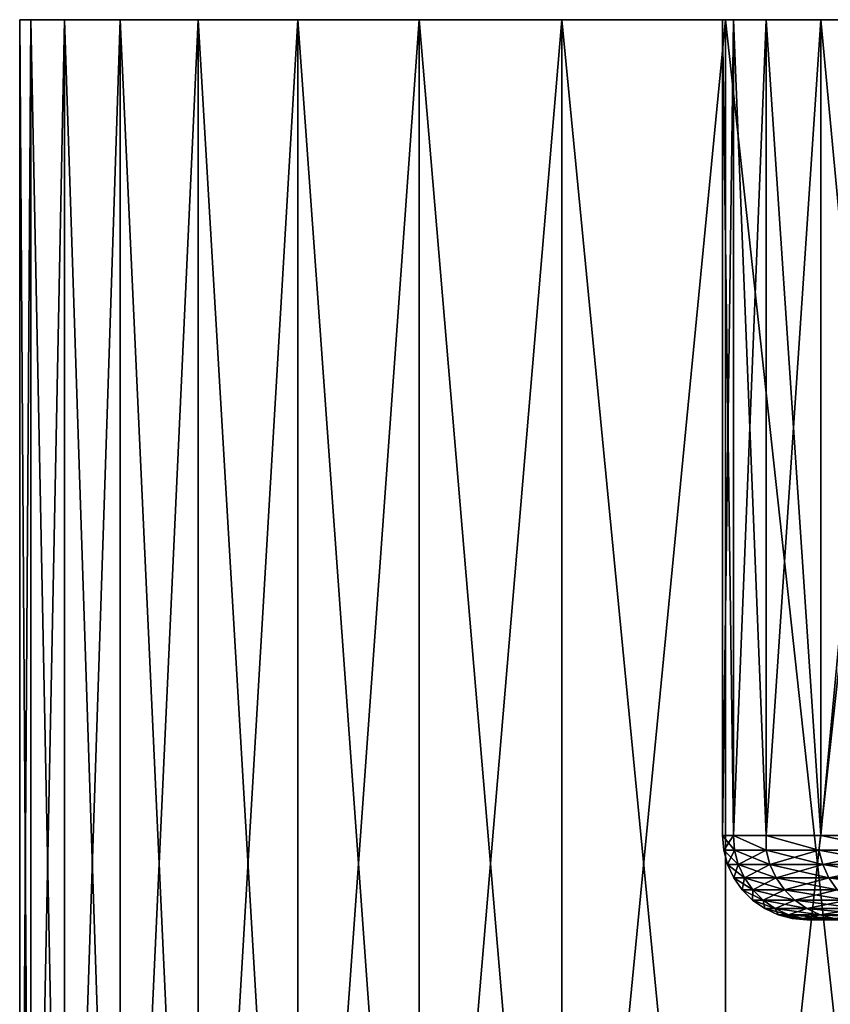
# Model space of a CAD drawing. Header units: metres. Extents: x -30 to 30, y -76 to 64.
# Tile 339 of 541: x -30 to -27.12, y 61 to 64.5. Entities that reach past the tile are written whole.
import ezdxf

# ---------------------------------------------------------------- set-up
doc = ezdxf.new("R2010")
doc.units = ezdxf.units.M
doc.layers.add('solid_508511', color=7, linetype='CONTINUOUS')

msp = doc.modelspace()

# ---------------------------------------------------------------- linework, layer by layer
at = {"layer": 'solid_508511'}
for points in [[(-30, 58.5), (-30, 64.5), (-29.960224, 64.5, -1.544322)], [(-27.461025, 64.5, -1.463571), (-29.960224, 64.5, -1.544322), (-30, 64.5)], [(-29.960222, 58.5, -1.544363), (-30, 58.5), (-29.960224, 64.5, -1.544322)], [(-29.960222, 58.5, 1.544363), (-30, 64.5), (-30, 58.5)], [(-29.960222, 58.5, 1.544363), (-29.960224, 64.5, 1.544322), (-30, 64.5)], [(-27.5, 64.5), (-30, 64.5), (-29.960224, 64.5, 1.544322)], [(-27.461025, 64.5, -1.463571), (-30, 64.5), (-27.5, 64.5)], [(-29.960222, 58.5, -1.544363), (-29.960224, 64.5, -1.544322), (-29.840996, 64.5, -3.084619)], [(-27.344206, 64.5, -2.923066), (-29.840996, 64.5, -3.084619), (-29.960224, 64.5, -1.544322)], [(-27.344206, 64.5, -2.923066), (-29.960224, 64.5, -1.544322), (-27.461025, 64.5, -1.463571)], [(-29.840996, 58.5, 3.084631), (-29.840996, 64.5, 3.084619), (-29.960224, 64.5, 1.544322)], [(-27.344206, 64.5, 2.923066), (-29.960224, 64.5, 1.544322), (-29.840996, 64.5, 3.084619)], [(-29.960222, 58.5, 1.544363), (-29.840996, 58.5, 3.084631), (-29.960224, 64.5, 1.544322)], [(-27.461025, 64.5, 1.463571), (-27.5, 64.5), (-29.960224, 64.5, 1.544322)], [(-27.461025, 64.5, 1.463571), (-29.960224, 64.5, 1.544322), (-27.344206, 64.5, 2.923066)], [(-29.840996, 58.5, -3.084631), (-29.960222, 58.5, -1.544363), (-29.840996, 64.5, -3.084619)], [(-29.840996, 58.5, -3.084631), (-29.840996, 64.5, -3.084619), (-29.642626, 64.5, -4.616762)], [(-27.149864, 64.5, -4.374316), (-29.642626, 64.5, -4.616762), (-29.840996, 64.5, -3.084619)], [(-29.642637, 58.5, -4.616719), (-29.840996, 58.5, -3.084631), (-29.642626, 64.5, -4.616762)], [(-27.149864, 64.5, -4.374316), (-29.840996, 64.5, -3.084619), (-27.344206, 64.5, -2.923066)], [(-29.642637, 58.5, 4.616719), (-29.642626, 64.5, 4.616762), (-29.840996, 64.5, 3.084619)], [(-27.149864, 64.5, 4.374316), (-29.840996, 64.5, 3.084619), (-29.642626, 64.5, 4.616762)], [(-29.840996, 58.5, 3.084631), (-29.642637, 58.5, 4.616719), (-29.840996, 64.5, 3.084619)], [(-27.344206, 64.5, 2.923066), (-29.840996, 64.5, 3.084619), (-27.149864, 64.5, 4.374316)], [(-29.642637, 58.5, -4.616719), (-29.642626, 64.5, -4.616762), (-29.365669, 64.5, -6.136566)], [(-29.365669, 58.5, -6.136565), (-29.642637, 58.5, -4.616719), (-29.365669, 64.5, -6.136566)], [(-29.642637, 58.5, 4.616719), (-29.365669, 58.5, 6.136565), (-29.642626, 64.5, 4.616762)], [(-26.878599, 64.5, -5.812999), (-29.365669, 64.5, -6.136566), (-29.642626, 64.5, -4.616762)], [(-26.878599, 64.5, -5.812999), (-29.642626, 64.5, -4.616762), (-27.149864, 64.5, -4.374316)], [(-29.365669, 58.5, 6.136565), (-29.365669, 64.5, 6.136566), (-29.642626, 64.5, 4.616762)], [(-26.878599, 64.5, 5.812999), (-29.642626, 64.5, 4.616762), (-29.365669, 64.5, 6.136566)], [(-27.149864, 64.5, 4.374316), (-29.642626, 64.5, 4.616762), (-26.878599, 64.5, 5.812999)], [(-29.365669, 58.5, -6.136565), (-29.365669, 64.5, -6.136566), (-29.010811, 64.5, -7.640211)], [(-26.531103, 64.5, -7.23537), (-29.010811, 64.5, -7.640211), (-29.365669, 64.5, -6.136566)], [(-29.01083, 58.5, -7.640138), (-29.365669, 58.5, -6.136565), (-29.010811, 64.5, -7.640211)], [(-26.531103, 64.5, -7.23537), (-29.365669, 64.5, -6.136566), (-26.878599, 64.5, -5.812999)], [(-29.01083, 58.5, 7.640138), (-29.010811, 64.5, 7.640211), (-29.365669, 64.5, 6.136566)], [(-26.531103, 64.5, 7.23537), (-29.365669, 64.5, 6.136566), (-29.010811, 64.5, 7.640211)], [(-29.365669, 58.5, 6.136565), (-29.01083, 58.5, 7.640138), (-29.365669, 64.5, 6.136566)], [(-26.878599, 64.5, 5.812999), (-29.365669, 64.5, 6.136566), (-26.531103, 64.5, 7.23537)], [(-29.01083, 58.5, -7.640138), (-29.010811, 64.5, -7.640211), (-28.579084, 64.5, -9.123364)], [(-28.57906, 58.5, -9.12345), (-29.01083, 58.5, -7.640138), (-28.579084, 64.5, -9.123364)], [(-29.01083, 58.5, 7.640138), (-28.57906, 58.5, 9.12345), (-29.010811, 64.5, 7.640211)], [(-26.10845, 64.5, -8.637048), (-28.579084, 64.5, -9.123364), (-29.010811, 64.5, -7.640211)], [(-26.10845, 64.5, -8.637048), (-29.010811, 64.5, -7.640211), (-26.531103, 64.5, -7.23537)], [(-28.57906, 58.5, 9.12345), (-28.579084, 64.5, 9.123364), (-29.010811, 64.5, 7.640211)], [(-26.10845, 64.5, 8.637048), (-29.010811, 64.5, 7.640211), (-28.579084, 64.5, 9.123364)], [(-26.531103, 64.5, 7.23537), (-29.010811, 64.5, 7.640211), (-26.10845, 64.5, 8.637048)], [(-28.57906, 58.5, -9.12345), (-28.579084, 64.5, -9.123364), (-28.071501, 64.5, -10.582572)], [(-25.611746, 64.5, -10.014414), (-28.071501, 64.5, -10.582572), (-28.579084, 64.5, -9.123364)], [(-25.611746, 64.5, -10.014414), (-28.579084, 64.5, -9.123364), (-26.10845, 64.5, -8.637048)], [(-28.071503, 58.5, 10.582569), (-28.071501, 64.5, 10.582572), (-28.579084, 64.5, 9.123364)], [(-25.611746, 64.5, 10.014414), (-28.579084, 64.5, 9.123364), (-28.071501, 64.5, 10.582572)], [(-28.57906, 58.5, 9.12345), (-28.071503, 58.5, 10.582569), (-28.579084, 64.5, 9.123364)], [(-26.10845, 64.5, 8.637048), (-28.579084, 64.5, 9.123364), (-25.611746, 64.5, 10.014414)], [(-28.071503, 58.5, -10.582569), (-28.57906, 58.5, -9.12345), (-28.071501, 64.5, -10.582572)], [(-28.071503, 58.5, -10.582569), (-28.071501, 64.5, -10.582572), (-27.489487, 64.5, -12.013652)], [(-27.489504, 58.5, -12.013625), (-28.071503, 58.5, -10.582569), (-27.489487, 64.5, -12.013652)], [(-28.071503, 58.5, 10.582569), (-27.489504, 58.5, 12.013625), (-28.071501, 64.5, 10.582572)], [(-25.042416, 64.5, -11.363419), (-27.489487, 64.5, -12.013652), (-28.071501, 64.5, -10.582572)], [(-25.042416, 64.5, -11.363419), (-28.071501, 64.5, -10.582572), (-25.611746, 64.5, -10.014414)], [(-27.489504, 58.5, 12.013625), (-27.489487, 64.5, 12.013652), (-28.071501, 64.5, 10.582572)], [(-25.042416, 64.5, 11.363419), (-28.071501, 64.5, 10.582572), (-27.489487, 64.5, 12.013652)], [(-25.611746, 64.5, 10.014414), (-28.071501, 64.5, 10.582572), (-25.042416, 64.5, 11.363419)], [(-27.461023, 61.599998, -1.46361), (-27.5, 64.5), (-27.5, 61.599998)], [(-27.461025, 64.5, 1.463571), (-27.5, 61.599998), (-27.5, 64.5)], [(-27.461023, 61.599998, 1.46361), (-27.5, 61.599998), (-27.461025, 64.5, 1.463571)], [(-27.461023, 61.599998, -1.46361), (-27.461025, 64.5, -1.463571), (-27.5, 64.5)], [(-27.489504, 58.5, -12.013625), (-27.489487, 64.5, -12.013652), (-26.834621, 64.5, -13.412795)], [(-26.834608, 58.5, -13.412824), (-27.489504, 58.5, -12.013625), (-26.834621, 64.5, -13.412795)], [(-27.489504, 58.5, 12.013625), (-26.834608, 58.5, 13.412824), (-27.489487, 64.5, 12.013652)], [(-24.40222, 64.5, -12.679973), (-26.834621, 64.5, -13.412795), (-27.489487, 64.5, -12.013652)], [(-24.40222, 64.5, -12.679973), (-27.489487, 64.5, -12.013652), (-25.042416, 64.5, -11.363419)], [(-26.834608, 58.5, 13.412824), (-26.834621, 64.5, 13.412795), (-27.489487, 64.5, 12.013652)], [(-24.40222, 64.5, 12.679973), (-27.489487, 64.5, 12.013652), (-26.834621, 64.5, 13.412795)], [(-25.042416, 64.5, 11.363419), (-27.489487, 64.5, 12.013652), (-24.40222, 64.5, 12.679973)], [(-27.344208, 61.599998, -2.923071), (-27.344206, 64.5, -2.923066), (-27.461025, 64.5, -1.463571)], [(-27.461023, 61.599998, -1.46361), (-27.344208, 61.599998, -2.923071), (-27.461025, 64.5, -1.463571)], [(-27.461023, 61.599998, 1.46361), (-27.461025, 64.5, 1.463571), (-27.344206, 64.5, 2.923066)], [(-27.344208, 61.599998, 2.923071), (-27.461023, 61.599998, 1.46361), (-27.344206, 64.5, 2.923066)], [(-27.344208, 61.599998, -2.923071), (-27.149879, 61.599998, -4.374246), (-27.344206, 64.5, -2.923066)], [(-27.344208, 61.599998, 2.923071), (-27.344206, 64.5, 2.923066), (-27.149864, 64.5, 4.374316)], [(-27.149879, 61.599998, 4.374246), (-27.344208, 61.599998, 2.923071), (-27.149864, 64.5, 4.374316)], [(-27.149879, 61.599998, -4.374246), (-27.149864, 64.5, -4.374316), (-27.344206, 64.5, -2.923066)], [(-27.149879, 61.599998, -4.374246), (-26.878593, 61.599998, -5.813022), (-27.149864, 64.5, -4.374316)], [(-27.149879, 61.599998, 4.374246), (-27.149864, 64.5, 4.374316), (-26.878599, 64.5, 5.812999)], [(-26.878593, 61.599998, 5.813022), (-27.149879, 61.599998, 4.374246), (-26.878599, 64.5, 5.812999)], [(-26.878593, 61.599998, -5.813022), (-26.878599, 64.5, -5.812999), (-27.149864, 64.5, -4.374316)], [(-27.45776, 61.547905, -1.439), (-27.461023, 61.599998, -1.46361), (-27.5, 61.599998)], [(-27.495441, 61.547905), (-27.5, 61.599998), (-27.461023, 61.599998, 1.46361)], [(-27.45776, 61.547905, -1.439), (-27.5, 61.599998), (-27.495441, 61.547905)], [(-27.45776, 61.547905, 1.439), (-27.495441, 61.547905), (-27.461023, 61.599998, 1.46361)], [(-27.34482, 61.547905, -2.874056), (-27.344208, 61.599998, -2.923071), (-27.461023, 61.599998, -1.46361)], [(-27.34482, 61.547905, -2.874056), (-27.461023, 61.599998, -1.46361), (-27.45776, 61.547905, -1.439)], [(-27.34482, 61.547905, 2.874056), (-27.461023, 61.599998, 1.46361), (-27.344208, 61.599998, 2.923071)], [(-27.45776, 61.547905, 1.439), (-27.461023, 61.599998, 1.46361), (-27.34482, 61.547905, 2.874056)], [(-27.156927, 61.547905, -4.301235), (-27.344208, 61.599998, -2.923071), (-27.34482, 61.547905, -2.874056)], [(-27.34482, 61.547905, 2.874056), (-27.344208, 61.599998, 2.923071), (-27.156927, 61.547905, 4.301235)], [(-27.156927, 61.547905, -4.301235), (-27.149879, 61.599998, -4.374246), (-27.344208, 61.599998, -2.923071)], [(-27.156927, 61.547905, 4.301235), (-27.344208, 61.599998, 2.923071), (-27.149879, 61.599998, 4.374246)], [(-26.894602, 61.547905, -5.716624), (-27.149879, 61.599998, -4.374246), (-27.156927, 61.547905, -4.301235)], [(-27.156927, 61.547905, 4.301235), (-27.149879, 61.599998, 4.374246), (-26.894602, 61.547905, 5.716624)], [(-26.894602, 61.547905, -5.716624), (-26.878593, 61.599998, -5.813022), (-27.149879, 61.599998, -4.374246)], [(-26.894602, 61.547905, 5.716624), (-27.149879, 61.599998, 4.374246), (-26.878593, 61.599998, 5.813022)], [(-27.495441, 61.547905), (-27.48189, 61.497345), (-27.444227, 61.497345, -1.438291)], [(-27.45776, 61.547905, 1.439), (-27.48189, 61.497345), (-27.495441, 61.547905)], [(-27.45776, 61.547905, -1.439), (-27.495441, 61.547905), (-27.444227, 61.497345, -1.438291)], [(-27.45776, 61.547905, 1.439), (-27.444227, 61.497345, 1.438291), (-27.48189, 61.497345)], [(-27.45776, 61.547905, -1.439), (-27.444227, 61.497345, -1.438291), (-27.331341, 61.497345, -2.87264)], [(-27.34482, 61.547905, -2.874056), (-27.45776, 61.547905, -1.439), (-27.331341, 61.497345, -2.87264)], [(-27.45776, 61.547905, 1.439), (-27.34482, 61.547905, 2.874056), (-27.444227, 61.497345, 1.438291)], [(-27.34482, 61.547905, 2.874056), (-27.331341, 61.497345, 2.87264), (-27.444227, 61.497345, 1.438291)], [(-27.34482, 61.547905, -2.874056), (-27.331341, 61.497345, -2.87264), (-27.143541, 61.497345, -4.299115)], [(-27.156927, 61.547905, -4.301235), (-27.34482, 61.547905, -2.874056), (-27.143541, 61.497345, -4.299115)], [(-27.34482, 61.547905, 2.874056), (-27.156927, 61.547905, 4.301235), (-27.331341, 61.497345, 2.87264)], [(-27.156927, 61.547905, 4.301235), (-27.143541, 61.497345, 4.299115), (-27.331341, 61.497345, 2.87264)], [(-27.156927, 61.547905, -4.301235), (-27.143541, 61.497345, -4.299115), (-26.881344, 61.497345, -5.713806)], [(-26.894602, 61.547905, -5.716624), (-27.156927, 61.547905, -4.301235), (-26.881344, 61.497345, -5.713806)], [(-27.156927, 61.547905, 4.301235), (-26.894602, 61.547905, 5.716624), (-27.143541, 61.497345, 4.299115)], [(-26.894602, 61.547905, 5.716624), (-26.881344, 61.497345, 5.713806), (-27.143541, 61.497345, 4.299115)], [(-27.48189, 61.497345), (-27.459755, 61.449909), (-27.422123, 61.449909, -1.437133)], [(-27.444227, 61.497345, 1.438291), (-27.459755, 61.449909), (-27.48189, 61.497345)], [(-27.444227, 61.497345, -1.438291), (-27.48189, 61.497345), (-27.422123, 61.449909, -1.437133)], [(-27.444227, 61.497345, 1.438291), (-27.422123, 61.449909, 1.437133), (-27.459755, 61.449909)], [(-27.444227, 61.497345, -1.438291), (-27.422123, 61.449909, -1.437133), (-27.309328, 61.449909, -2.870326)], [(-27.331341, 61.497345, -2.87264), (-27.444227, 61.497345, -1.438291), (-27.309328, 61.449909, -2.870326)], [(-27.444227, 61.497345, 1.438291), (-27.331341, 61.497345, 2.87264), (-27.422123, 61.449909, 1.437133)], [(-27.331341, 61.497345, 2.87264), (-27.309328, 61.449909, 2.870326), (-27.422123, 61.449909, 1.437133)], [(-27.331341, 61.497345, -2.87264), (-27.309328, 61.449909, -2.870326), (-27.121679, 61.449909, -4.295652)], [(-27.143541, 61.497345, -4.299115), (-27.331341, 61.497345, -2.87264), (-27.121679, 61.449909, -4.295652)], [(-27.331341, 61.497345, 2.87264), (-27.143541, 61.497345, 4.299115), (-27.309328, 61.449909, 2.870326)], [(-27.143541, 61.497345, 4.299115), (-27.121679, 61.449909, 4.295652), (-27.309328, 61.449909, 2.870326)], [(-27.143541, 61.497345, -4.299115), (-27.121679, 61.449909, -4.295652), (-26.859694, 61.449909, -5.709204)], [(-26.881344, 61.497345, -5.713806), (-27.143541, 61.497345, -4.299115), (-26.859694, 61.449909, -5.709204)], [(-27.143541, 61.497345, 4.299115), (-26.881344, 61.497345, 5.713806), (-27.121679, 61.449909, 4.295652)], [(-26.881344, 61.497345, 5.713806), (-26.859694, 61.449909, 5.709204), (-27.121679, 61.449909, 4.295652)], [(-27.459755, 61.449909), (-27.429712, 61.407043), (-27.39212, 61.407043, -1.43556)], [(-27.422123, 61.449909, 1.437133), (-27.429712, 61.407043), (-27.459755, 61.449909)], [(-27.422123, 61.449909, -1.437133), (-27.459755, 61.449909), (-27.39212, 61.407043, -1.43556)], [(-27.422123, 61.449909, 1.437133), (-27.39212, 61.407043, 1.43556), (-27.429712, 61.407043)], [(-27.422123, 61.449909, -1.437133), (-27.39212, 61.407043, -1.43556), (-27.279449, 61.407043, -2.867186)], [(-27.309328, 61.449909, -2.870326), (-27.422123, 61.449909, -1.437133), (-27.279449, 61.407043, -2.867186)], [(-27.422123, 61.449909, 1.437133), (-27.309328, 61.449909, 2.870326), (-27.39212, 61.407043, 1.43556)], [(-27.309328, 61.449909, 2.870326), (-27.279449, 61.407043, 2.867186), (-27.39212, 61.407043, 1.43556)], [(-27.309328, 61.449909, -2.870326), (-27.279449, 61.407043, -2.867186), (-27.092007, 61.407043, -4.290952)], [(-27.121679, 61.449909, -4.295652), (-27.309328, 61.449909, -2.870326), (-27.092007, 61.407043, -4.290952)], [(-27.309328, 61.449909, 2.870326), (-27.121679, 61.449909, 4.295652), (-27.279449, 61.407043, 2.867186)], [(-27.121679, 61.449909, 4.295652), (-27.092007, 61.407043, 4.290952), (-27.279449, 61.407043, 2.867186)], [(-27.121679, 61.449909, -4.295652), (-27.092007, 61.407043, -4.290952), (-26.830307, 61.407043, -5.702958)], [(-26.859694, 61.449909, -5.709204), (-27.121679, 61.449909, -4.295652), (-26.830307, 61.407043, -5.702958)], [(-27.121679, 61.449909, 4.295652), (-26.859694, 61.449909, 5.709204), (-27.092007, 61.407043, 4.290952)], [(-27.429712, 61.407043), (-27.392675, 61.370052), (-27.355135, 61.370052, -1.433622)], [(-27.39212, 61.407043, 1.43556), (-27.392675, 61.370052), (-27.429712, 61.407043)], [(-27.39212, 61.407043, -1.43556), (-27.429712, 61.407043), (-27.355135, 61.370052, -1.433622)], [(-27.39212, 61.407043, 1.43556), (-27.355135, 61.370052, 1.433622), (-27.392675, 61.370052)], [(-27.39212, 61.407043, -1.43556), (-27.355135, 61.370052, -1.433622), (-27.242617, 61.370052, -2.863314)], [(-27.279449, 61.407043, -2.867186), (-27.39212, 61.407043, -1.43556), (-27.242617, 61.370052, -2.863314)], [(-27.39212, 61.407043, 1.43556), (-27.279449, 61.407043, 2.867186), (-27.355135, 61.370052, 1.433622)], [(-27.279449, 61.407043, 2.867186), (-27.242617, 61.370052, 2.863314), (-27.355135, 61.370052, 1.433622)], [(-27.279449, 61.407043, -2.867186), (-27.242617, 61.370052, -2.863314), (-27.055426, 61.370052, -4.285159)], [(-27.092007, 61.407043, -4.290952), (-27.279449, 61.407043, -2.867186), (-27.055426, 61.370052, -4.285159)], [(-27.279449, 61.407043, 2.867186), (-27.092007, 61.407043, 4.290952), (-27.242617, 61.370052, 2.863314)], [(-27.092007, 61.407043, 4.290952), (-27.055426, 61.370052, 4.285159), (-27.242617, 61.370052, 2.863314)], [(-27.392675, 61.370052), (-27.349773, 61.340061), (-27.312292, 61.340061, -1.431377)], [(-27.355135, 61.370052, 1.433622), (-27.349773, 61.340061), (-27.392675, 61.370052)], [(-27.355135, 61.370052, -1.433622), (-27.392675, 61.370052), (-27.312292, 61.340061, -1.431377)], [(-27.355135, 61.370052, 1.433622), (-27.312292, 61.340061, 1.431377), (-27.349773, 61.340061)], [(-27.355135, 61.370052, -1.433622), (-27.312292, 61.340061, -1.431377), (-27.199947, 61.340061, -2.85883)], [(-27.242617, 61.370052, -2.863314), (-27.355135, 61.370052, -1.433622), (-27.199947, 61.340061, -2.85883)], [(-27.355135, 61.370052, 1.433622), (-27.242617, 61.370052, 2.863314), (-27.312292, 61.340061, 1.431377)], [(-27.242617, 61.370052, 2.863314), (-27.199947, 61.340061, 2.85883), (-27.312292, 61.340061, 1.431377)], [(-27.242617, 61.370052, -2.863314), (-27.199947, 61.340061, -2.85883), (-27.013052, 61.340061, -4.278447)], [(-27.055426, 61.370052, -4.285159), (-27.242617, 61.370052, -2.863314), (-27.013052, 61.340061, -4.278447)], [(-27.242617, 61.370052, 2.863314), (-27.055426, 61.370052, 4.285159), (-27.199947, 61.340061, 2.85883)], [(-27.055426, 61.370052, 4.285159), (-27.013052, 61.340061, 4.278447), (-27.199947, 61.340061, 2.85883)], [(-27.349773, 61.340061), (-27.302311, 61.317986), (-27.264894, 61.317986, -1.428892)], [(-27.312292, 61.340061, 1.431377), (-27.302311, 61.317986), (-27.349773, 61.340061)], [(-27.312292, 61.340061, -1.431377), (-27.349773, 61.340061), (-27.264894, 61.317986, -1.428892)], [(-27.312292, 61.340061, 1.431377), (-27.264894, 61.317986, 1.428892), (-27.302311, 61.317986)], [(-27.312292, 61.340061, -1.431377), (-27.264894, 61.317986, -1.428892), (-27.152746, 61.317986, -2.853868)], [(-27.199947, 61.340061, -2.85883), (-27.312292, 61.340061, -1.431377), (-27.152746, 61.317986, -2.853868)], [(-27.312292, 61.340061, 1.431377), (-27.199947, 61.340061, 2.85883), (-27.264894, 61.317986, 1.428892)], [(-27.199947, 61.340061, 2.85883), (-27.152746, 61.317986, 2.853868), (-27.264894, 61.317986, 1.428892)], [(-27.199947, 61.340061, -2.85883), (-27.152746, 61.317986, -2.853868), (-26.966173, 61.317986, -4.271022)], [(-27.013052, 61.340061, -4.278447), (-27.199947, 61.340061, -2.85883), (-26.966173, 61.317986, -4.271022)], [(-27.199947, 61.340061, 2.85883), (-27.013052, 61.340061, 4.278447), (-27.152746, 61.317986, 2.853868)], [(-27.013052, 61.340061, 4.278447), (-26.966173, 61.317986, 4.271022), (-27.152746, 61.317986, 2.853868)], [(-27.302311, 61.317986), (-27.251734, 61.304493), (-27.214386, 61.304493, -1.426246)], [(-27.264894, 61.317986, 1.428892), (-27.251734, 61.304493), (-27.302311, 61.317986)], [(-27.264894, 61.317986, -1.428892), (-27.302311, 61.317986), (-27.214386, 61.304493, -1.426246)], [(-27.264894, 61.317986, 1.428892), (-27.214386, 61.304493, 1.426246), (-27.251734, 61.304493)], [(-27.264894, 61.317986, -1.428892), (-27.214386, 61.304493, -1.426246), (-27.102446, 61.304493, -2.848582)], [(-27.152746, 61.317986, -2.853868), (-27.264894, 61.317986, -1.428892), (-27.102446, 61.304493, -2.848582)], [(-27.264894, 61.317986, 1.428892), (-27.152746, 61.317986, 2.853868), (-27.214386, 61.304493, 1.426246)], [(-27.251734, 61.304493), (-27.200001, 61.299999), (-27.190168, 61.299999, -0.73202)], [(-27.214386, 61.304493, 1.426246), (-27.200001, 61.299999), (-27.251734, 61.304493)], [(-27.214386, 61.304493, -1.426246), (-27.251734, 61.304493), (-27.190168, 61.299999, -0.73202)], [(-27.152746, 61.317986, 2.853868), (-27.102446, 61.304493, 2.848582), (-27.214386, 61.304493, 1.426246)], [(-27.214386, 61.304493, 1.426246), (-27.160542, 61.299999, 1.464408), (-27.190168, 61.299999, 0.73202)], [(-27.214386, 61.304493, 1.426246), (-27.102446, 61.304493, 2.848582), (-27.160542, 61.299999, 1.464408)], [(-27.214386, 61.304493, 1.426246), (-27.190168, 61.299999, 0.73202), (-27.200001, 61.299999)], [(-27.214386, 61.304493, -1.426246), (-27.190168, 61.299999, -0.73202), (-27.160542, 61.299999, -1.464408)], [(-27.214386, 61.304493, -1.426246), (-27.160542, 61.299999, -1.464408), (-27.11112, 61.299999, -2.19712)], [(-27.102446, 61.304493, -2.848582), (-27.214386, 61.304493, -1.426246), (-27.11112, 61.299999, -2.19712)], [(-24.049999, 61.299999), (-27.200001, 61.299999), (-27.190168, 61.299999, 0.73202)], [(-24.01124, 61.299999, -1.364723), (-27.190168, 61.299999, -0.73202), (-27.200001, 61.299999)], [(-24.049999, 61.299999), (-24.01124, 61.299999, -1.364723), (-27.200001, 61.299999)], [(-24.01124, 61.299999, 1.364723), (-27.190168, 61.299999, 0.73202), (-27.160542, 61.299999, 1.464408)], [(-24.01124, 61.299999, 1.364723), (-24.049999, 61.299999), (-27.190168, 61.299999, 0.73202)], [(-24.01124, 61.299999, -1.364723), (-27.160542, 61.299999, -1.464408), (-27.190168, 61.299999, -0.73202)], [(-27.102446, 61.304493, 2.848582), (-27.11112, 61.299999, 2.19712), (-27.160542, 61.299999, 1.464408)], [(-24.01124, 61.299999, 1.364723), (-27.160542, 61.299999, 1.464408), (-27.11112, 61.299999, 2.19712)], [(-23.894592, 61.299999, -2.729605), (-27.11112, 61.299999, -2.19712), (-27.160542, 61.299999, -1.464408)], [(-24.01124, 61.299999, -1.364723), (-23.894592, 61.299999, -2.729605), (-27.160542, 61.299999, -1.464408)], [(-27.152746, 61.317986, -2.853868), (-27.102446, 61.304493, -2.848582), (-26.91622, 61.304493, -4.26311)], [(-26.966173, 61.317986, -4.271022), (-27.152746, 61.317986, -2.853868), (-26.91622, 61.304493, -4.26311)], [(-27.152746, 61.317986, 2.853868), (-26.966173, 61.317986, 4.271022), (-27.102446, 61.304493, 2.848582)]]:
    msp.add_3dface(points, dxfattribs=at)

doc.saveas('drawing.dxf')
